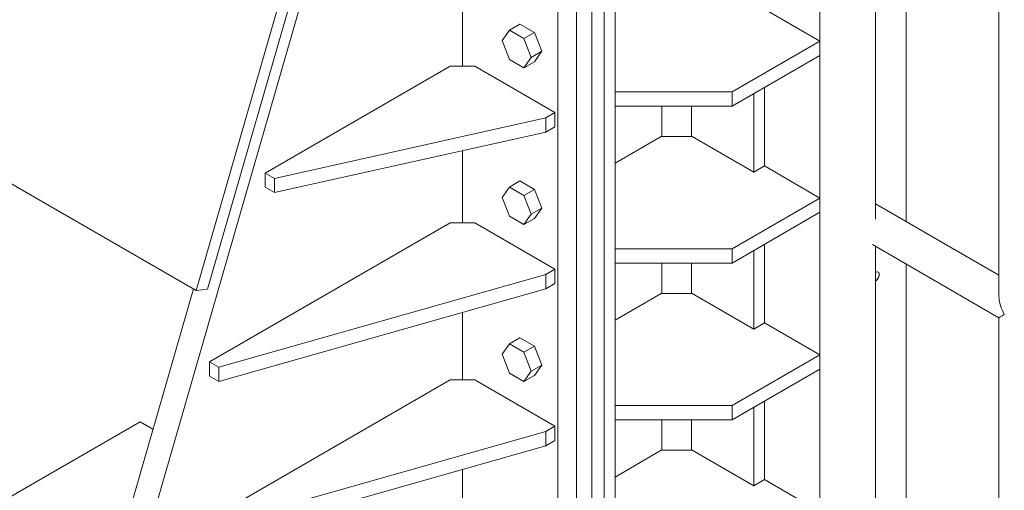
# Model space of a CAD drawing. Header units: millimetres. Extents: x 450 to 25135, y 150 to 17673.
# Tile 332 of 463: x 19429 to 20558, y 8745 to 9284. Entities that reach past the tile are written whole.
import ezdxf

# ---------------------------------------------------------------- set-up
doc = ezdxf.new("R2010")
doc.units = ezdxf.units.MM
doc.linetypes.add('SLD-Centrada-doble', pattern=[12.7, 6.35, -1.27, 1.27, -1.27, 1.27, -1.27])
doc.linetypes.add('SLD-Continua', pattern=[0])
doc.layers.add('OCULTA', color=8, linetype='SLD-Continua')

msp = doc.modelspace()

# ---------------------------------------------------------------- linework, layer by layer
at = {"layer": 'OCULTA', "linetype": 'SLD-Continua', "lineweight": 18, "ltscale": 30}
for p, q in [((20410.2, 9055.4), (20410.2, 10008)), ((20410.2, 9055.4), (20410.2, 10008)), ((20410.2, 9055.4), (20410.2, 10008)), ((20346.5, 7915.8), (20346.5, 9971.2)), ((20346.5, 7915.8), (20346.5, 9971.2)), ((20346.5, 7915.8), (20346.5, 9971.2)), ((20099, 7846.4), (20099, 9901.9)), ((20099, 7846.4), (20099, 9901.9)), ((20099, 7846.4), (20099, 9901.9)), ((20099, 7846.4), (20099, 9901.9)), ((20099, 7846.4), (20099, 9901.9)), ((20111.4, 7853.5), (20111.4, 9894.7)), ((20111.4, 7853.5), (20111.4, 9894.7)), ((20111.4, 7853.5), (20111.4, 9894.7)), ((20111.4, 7853.5), (20111.4, 9894.7)), ((20111.4, 7853.5), (20111.4, 9894.7)), ((20067.2, 8436.4), (20067.2, 9689.9)), ((20067.2, 8436.4), (20067.2, 9689.9)), ((20067.2, 8436.4), (20067.2, 9689.9)), ((20067.2, 8436.4), (20067.2, 9689.9)), ((20067.2, 8436.4), (20067.2, 9689.9)), ((20084.9, 8446.6), (20084.9, 9700.2)), ((20084.9, 8446.6), (20084.9, 9700.2)), ((20084.9, 8446.6), (20084.9, 9700.2)), ((20084.9, 8446.6), (20084.9, 9700.2)), ((20084.9, 8446.6), (20084.9, 9700.2)), ((20551.7, 9679.6), (20551.7, 8966.7)), ((19631, 8973.4), (19827.8, 9655.8)), ((19644.2, 8975), (19840.9, 9657.3)), ((20067.2, 8477.2), (20067.2, 9649.1)), ((20046, 8465), (20046, 9636.9)), ((20445.5, 9052.4), (20445.5, 9418.3)), ((20445.5, 9052.4), (20445.5, 9418.3)), ((20445.5, 9052.4), (20445.5, 9418.3)), ((19936.4, 9318.8), (19936.4, 9230.6)), ((19513.9, 8480.3), (19752.6, 9307.9)), ((20282.9, 9295.9), (20346.5, 9259.1)), ((20282.9, 9295.9), (20346.5, 9259.1)), ((20282.9, 9295.9), (20346.5, 9259.1)), ((20282.9, 9295.9), (20346.5, 9259.1)), ((20282.9, 9295.9), (20346.5, 9259.1)), ((19990.3, 9271.8), (19981.9, 9259.8)), ((20002.3, 9278.7), (19990.3, 9271.8)), ((20007, 9262.1), (19990.3, 9271.8)), ((20019, 9269), (20002.3, 9278.7)), ((19981.9, 9259.8), (19990.3, 9238.3)), ((20019, 9269), (20007, 9262.1)), ((20015.4, 9240.5), (20007, 9262.1)), ((20027.4, 9247.5), (20019, 9269)), ((20346.5, 9259.1), (20245.8, 9201)), ((20346.5, 9259.1), (20245.8, 9201)), ((20346.5, 9259.1), (20245.8, 9201)), ((20346.5, 9259.1), (20245.8, 9201)), ((20346.5, 9259.1), (20245.8, 9201)), ((20346.5, 9259.1), (20346.5, 9242.8)), ((20346.5, 9259.1), (20346.5, 9242.8)), ((20346.5, 9259.1), (20346.5, 9242.8)), ((20346.5, 9259.1), (20346.5, 9242.8)), ((20346.5, 9259.1), (20346.5, 9242.8)), ((19990.3, 9238.3), (20007, 9228.6)), ((20007, 9228.6), (20015.4, 9240.5)), ((20027.4, 9247.5), (20015.4, 9240.5)), ((20019, 9235.6), (20027.4, 9247.5)), ((20346.5, 9242.8), (20245.8, 9184.6)), ((20346.5, 9242.8), (20245.8, 9184.6)), ((20346.5, 9242.8), (20245.8, 9184.6)), ((20346.5, 9242.8), (20245.8, 9184.6)), ((20346.5, 9242.8), (20245.8, 9184.6)), ((19922.3, 9230.6), (19710.1, 9108.1)), ((19950.5, 9230.6), (19922.3, 9230.6)), ((20042.5, 9177.5), (19950.5, 9230.6)), ((20019, 9235.6), (20007, 9228.6)), ((20282.9, 9116.2), (20282.9, 9206.1)), ((20282.9, 9116.2), (20282.9, 9206.1)), ((20282.9, 9116.2), (20282.9, 9206.1)), ((20282.9, 9116.2), (20282.9, 9206.1)), ((20282.9, 9116.2), (20282.9, 9206.1)), ((20245.8, 9201), (20111.4, 9201)), ((20245.8, 9201), (20111.4, 9201)), ((20245.8, 9201), (20111.4, 9201)), ((20245.8, 9201), (20111.4, 9201)), ((20245.8, 9201), (20111.4, 9201)), ((20245.8, 9201), (20245.8, 9184.6)), ((20245.8, 9201), (20245.8, 9184.6)), ((20245.8, 9201), (20245.8, 9184.6)), ((20245.8, 9201), (20245.8, 9184.6)), ((20245.8, 9201), (20245.8, 9184.6)), ((20270.5, 9109.1), (20270.5, 9198.9)), ((20270.5, 9109.1), (20270.5, 9198.9)), ((20270.5, 9109.1), (20270.5, 9198.9)), ((20270.5, 9109.1), (20270.5, 9198.9)), ((20270.5, 9109.1), (20270.5, 9198.9)), ((20245.8, 9184.6), (20111.4, 9184.6)), ((20245.8, 9184.6), (20111.4, 9184.6)), ((20245.8, 9184.6), (20111.4, 9184.6)), ((20245.8, 9184.6), (20111.4, 9184.6)), ((20245.8, 9184.6), (20111.4, 9184.6)), ((19720.7, 9102), (20031.9, 9171.4)), ((20031.9, 9171.4), (20042.5, 9177.5)), ((20031.9, 9155.1), (20031.9, 9171.4)), ((20042.5, 9161.2), (20042.5, 9177.5)), ((20031.9, 9155.1), (20042.5, 9161.2)), ((19720.7, 9085.7), (20031.9, 9155.1)), ((20111.4, 9119.3), (20164.4, 9149.9)), ((20111.4, 9119.3), (20164.4, 9149.9)), ((20111.4, 9119.3), (20164.4, 9149.9)), ((20111.4, 9119.3), (20164.4, 9149.9)), ((20111.4, 9119.3), (20164.4, 9149.9)), ((20164.4, 9149.9), (20199.8, 9149.9)), ((20164.4, 9149.9), (20199.8, 9149.9)), ((20164.4, 9149.9), (20199.8, 9149.9)), ((20164.4, 9149.9), (20199.8, 9149.9)), ((20164.4, 9149.9), (20199.8, 9149.9)), ((20199.8, 9149.9), (20270.5, 9109.1)), ((20199.8, 9149.9), (20270.5, 9109.1)), ((20199.8, 9149.9), (20270.5, 9109.1)), ((20199.8, 9149.9), (20270.5, 9109.1)), ((20199.8, 9149.9), (20270.5, 9109.1)), ((19362.3, 9128.5), (19631, 8973.4)), ((19936.4, 9133.8), (19936.4, 9050.9)), ((20270.5, 9109.1), (20282.9, 9116.2)), ((20270.5, 9109.1), (20282.9, 9116.2)), ((20270.5, 9109.1), (20282.9, 9116.2)), ((20270.5, 9109.1), (20282.9, 9116.2)), ((20270.5, 9109.1), (20282.9, 9116.2)), ((20282.9, 9116.2), (20346.5, 9079.5)), ((20282.9, 9116.2), (20346.5, 9079.5)), ((20282.9, 9116.2), (20346.5, 9079.5)), ((20282.9, 9116.2), (20346.5, 9079.5)), ((20282.9, 9116.2), (20346.5, 9079.5)), ((19710.1, 9108.1), (19720.7, 9102)), ((19710.1, 9091.8), (19710.1, 9108.1)), ((19720.7, 9085.7), (19720.7, 9102)), ((19710.1, 9091.8), (19720.7, 9085.7)), ((19990.3, 9092.1), (19981.9, 9080.2)), ((20002.3, 9099), (19990.3, 9092.1)), ((20007, 9082.4), (19990.3, 9092.1)), ((20019, 9089.4), (20002.3, 9099)), ((19981.9, 9080.2), (19990.3, 9058.6)), ((20019, 9089.4), (20007, 9082.4)), ((20015.4, 9060.9), (20007, 9082.4)), ((20027.4, 9067.8), (20019, 9089.4)), ((20346.5, 9079.5), (20245.8, 9021.3)), ((20346.5, 9079.5), (20245.8, 9021.3)), ((20346.5, 9079.5), (20245.8, 9021.3)), ((20346.5, 9079.5), (20245.8, 9021.3)), ((20346.5, 9079.5), (20245.8, 9021.3)), ((20346.5, 9079.5), (20346.5, 9063.1)), ((20346.5, 9079.5), (20346.5, 9063.1)), ((20346.5, 9079.5), (20346.5, 9063.1)), ((20346.5, 9079.5), (20346.5, 9063.1)), ((20346.5, 9079.5), (20346.5, 9063.1)), ((20551.7, 8991.1), (20410.2, 9072.8)), ((19990.3, 9058.6), (20007, 9049)), ((20007, 9049), (20015.4, 9060.9)), ((20027.4, 9067.8), (20015.4, 9060.9)), ((20019, 9055.9), (20027.4, 9067.8)), ((20346.5, 9063.1), (20245.8, 9005)), ((20346.5, 9063.1), (20245.8, 9005)), ((20346.5, 9063.1), (20245.8, 9005)), ((20346.5, 9063.1), (20245.8, 9005)), ((20346.5, 9063.1), (20245.8, 9005)), ((19922.3, 9050.9), (19646.5, 8891.7)), ((19950.5, 9050.9), (19922.3, 9050.9)), ((20042.5, 8997.9), (19950.5, 9050.9)), ((20019, 9055.9), (20007, 9049)), ((20282.9, 8936.5), (20282.9, 9026.4)), ((20282.9, 8936.5), (20282.9, 9026.4)), ((20282.9, 8936.5), (20282.9, 9026.4)), ((20282.9, 8936.5), (20282.9, 9026.4)), ((20282.9, 8936.5), (20282.9, 9026.4)), ((20406.7, 9026.1), (20551.7, 8942.4)), ((20410.2, 7918.9), (20410.2, 9024.1)), ((20410.2, 7918.9), (20410.2, 9024.1)), ((20410.2, 7918.9), (20410.2, 9024.1)), ((20245.8, 9021.3), (20111.4, 9021.3)), ((20245.8, 9021.3), (20111.4, 9021.3)), ((20245.8, 9021.3), (20111.4, 9021.3)), ((20245.8, 9021.3), (20111.4, 9021.3)), ((20245.8, 9021.3), (20111.4, 9021.3)), ((20245.8, 9021.3), (20245.8, 9005)), ((20245.8, 9021.3), (20245.8, 9005)), ((20245.8, 9021.3), (20245.8, 9005)), ((20245.8, 9021.3), (20245.8, 9005)), ((20245.8, 9021.3), (20245.8, 9005)), ((20270.5, 8929.4), (20270.5, 9019.3)), ((20270.5, 8929.4), (20270.5, 9019.3)), ((20270.5, 8929.4), (20270.5, 9019.3)), ((20270.5, 8929.4), (20270.5, 9019.3)), ((20270.5, 8929.4), (20270.5, 9019.3)), ((20245.8, 9005), (20111.4, 9005)), ((20245.8, 9005), (20111.4, 9005)), ((20245.8, 9005), (20111.4, 9005)), ((20245.8, 9005), (20111.4, 9005)), ((20245.8, 9005), (20111.4, 9005)), ((20445.5, 8724.1), (20445.5, 9003.7)), ((20445.5, 8724.1), (20445.5, 9003.7)), ((20445.5, 8724.1), (20445.5, 9003.7)), ((19657.1, 8885.6), (20031.9, 8991.7)), ((20031.9, 8991.7), (20042.5, 8997.9)), ((20031.9, 8975.4), (20031.9, 8991.7)), ((20042.5, 8981.5), (20042.5, 8997.9)), ((20031.9, 8975.4), (20042.5, 8981.5)), ((19489.1, 8494.6), (19627.8, 8975.3)), ((19631, 8973.4), (19644.2, 8975)), ((19657.1, 8869.3), (20031.9, 8975.4)), ((20111.4, 8939.6), (20164.4, 8970.2)), ((20111.4, 8939.6), (20164.4, 8970.2)), ((20111.4, 8939.6), (20164.4, 8970.2)), ((20111.4, 8939.6), (20164.4, 8970.2)), ((20111.4, 8939.6), (20164.4, 8970.2)), ((20164.4, 8970.2), (20199.8, 8970.2)), ((20164.4, 8970.2), (20199.8, 8970.2)), ((20164.4, 8970.2), (20199.8, 8970.2)), ((20164.4, 8970.2), (20199.8, 8970.2)), ((20164.4, 8970.2), (20199.8, 8970.2)), ((20199.8, 8970.2), (20270.5, 8929.4)), ((20199.8, 8970.2), (20270.5, 8929.4)), ((20199.8, 8970.2), (20270.5, 8929.4)), ((20199.8, 8970.2), (20270.5, 8929.4)), ((20199.8, 8970.2), (20270.5, 8929.4)), ((19936.4, 8948.4), (19936.4, 8871.2)), ((20270.5, 8929.4), (20282.9, 8936.5)), ((20270.5, 8929.4), (20282.9, 8936.5)), ((20270.5, 8929.4), (20282.9, 8936.5)), ((20270.5, 8929.4), (20282.9, 8936.5)), ((20270.5, 8929.4), (20282.9, 8936.5)), ((20282.9, 8936.5), (20346.5, 8899.8)), ((20282.9, 8936.5), (20346.5, 8899.8)), ((20282.9, 8936.5), (20346.5, 8899.8)), ((20282.9, 8936.5), (20346.5, 8899.8)), ((20282.9, 8936.5), (20346.5, 8899.8)), ((20551.7, 8942.4), (20551.7, 7892.9)), ((19990.3, 8912.4), (19981.9, 8900.5)), ((20002.3, 8919.4), (19990.3, 8912.4)), ((20007, 8902.8), (19990.3, 8912.4)), ((20019, 8909.7), (20002.3, 8919.4)), ((19981.9, 8900.5), (19990.3, 8879)), ((20019, 8909.7), (20007, 8902.8)), ((20015.4, 8881.2), (20007, 8902.8)), ((20027.4, 8888.1), (20019, 8909.7)), ((20346.5, 8899.8), (20245.8, 8841.7)), ((20346.5, 8899.8), (20245.8, 8841.7)), ((20346.5, 8899.8), (20245.8, 8841.7)), ((20346.5, 8899.8), (20245.8, 8841.7)), ((20346.5, 8899.8), (20245.8, 8841.7)), ((20346.5, 8899.8), (20346.5, 8883.5)), ((20346.5, 8899.8), (20346.5, 8883.5)), ((20346.5, 8899.8), (20346.5, 8883.5)), ((20346.5, 8899.8), (20346.5, 8883.5)), ((20346.5, 8899.8), (20346.5, 8883.5)), ((19646.5, 8891.7), (19657.1, 8885.6)), ((19646.5, 8875.4), (19646.5, 8891.7)), ((20027.4, 8888.1), (20015.4, 8881.2)), ((20019, 8876.2), (20027.4, 8888.1)), ((19657.1, 8869.3), (19657.1, 8885.6)), ((19990.3, 8879), (20007, 8869.3)), ((20007, 8869.3), (20015.4, 8881.2)), ((20019, 8876.2), (20007, 8869.3)), ((20346.5, 8883.5), (20245.8, 8825.3)), ((20346.5, 8883.5), (20245.8, 8825.3)), ((20346.5, 8883.5), (20245.8, 8825.3)), ((20346.5, 8883.5), (20245.8, 8825.3)), ((20346.5, 8883.5), (20245.8, 8825.3)), ((19646.5, 8875.4), (19657.1, 8869.3)), ((19922.3, 8871.2), (19646.5, 8712.1)), ((19950.5, 8871.2), (19922.3, 8871.2)), ((20042.5, 8818.2), (19950.5, 8871.2)), ((20282.9, 8756.9), (20282.9, 8846.7)), ((20282.9, 8756.9), (20282.9, 8846.7)), ((20282.9, 8756.9), (20282.9, 8846.7)), ((20282.9, 8756.9), (20282.9, 8846.7)), ((20282.9, 8756.9), (20282.9, 8846.7)), ((20245.8, 8841.7), (20111.4, 8841.7)), ((20245.8, 8841.7), (20111.4, 8841.7)), ((20245.8, 8841.7), (20111.4, 8841.7)), ((20245.8, 8841.7), (20111.4, 8841.7)), ((20245.8, 8841.7), (20111.4, 8841.7)), ((20245.8, 8841.7), (20245.8, 8825.3)), ((20245.8, 8841.7), (20245.8, 8825.3)), ((20245.8, 8841.7), (20245.8, 8825.3)), ((20245.8, 8841.7), (20245.8, 8825.3)), ((20245.8, 8841.7), (20245.8, 8825.3)), ((20270.5, 8749.7), (20270.5, 8839.6)), ((20270.5, 8749.7), (20270.5, 8839.6)), ((20270.5, 8749.7), (20270.5, 8839.6)), ((20270.5, 8749.7), (20270.5, 8839.6)), ((20270.5, 8749.7), (20270.5, 8839.6)), ((19312.4, 8676.3), (19566.9, 8823.3)), ((19566.9, 8823.3), (19581.5, 8814.9)), ((20245.8, 8825.3), (20111.4, 8825.3)), ((20245.8, 8825.3), (20111.4, 8825.3)), ((20245.8, 8825.3), (20111.4, 8825.3)), ((20245.8, 8825.3), (20111.4, 8825.3)), ((20245.8, 8825.3), (20111.4, 8825.3)), ((19657.1, 8706), (20031.9, 8812.1)), ((20031.9, 8812.1), (20042.5, 8818.2)), ((20031.9, 8795.7), (20031.9, 8812.1)), ((20042.5, 8801.9), (20042.5, 8818.2)), ((20031.9, 8795.7), (20042.5, 8801.9)), ((19657.1, 8689.6), (20031.9, 8795.7)), ((20111.4, 8759.9), (20164.4, 8790.5)), ((20111.4, 8759.9), (20164.4, 8790.5)), ((20111.4, 8759.9), (20164.4, 8790.5)), ((20111.4, 8759.9), (20164.4, 8790.5)), ((20111.4, 8759.9), (20164.4, 8790.5)), ((20164.4, 8790.5), (20199.8, 8790.5)), ((20164.4, 8790.5), (20199.8, 8790.5)), ((20164.4, 8790.5), (20199.8, 8790.5)), ((20164.4, 8790.5), (20199.8, 8790.5)), ((20164.4, 8790.5), (20199.8, 8790.5)), ((20199.8, 8790.5), (20270.5, 8749.7)), ((20199.8, 8790.5), (20270.5, 8749.7)), ((20199.8, 8790.5), (20270.5, 8749.7)), ((20199.8, 8790.5), (20270.5, 8749.7)), ((20199.8, 8790.5), (20270.5, 8749.7)), ((19936.4, 8768.7), (19936.4, 8691.6)), ((20270.5, 8749.7), (20282.9, 8756.9)), ((20270.5, 8749.7), (20282.9, 8756.9)), ((20270.5, 8749.7), (20282.9, 8756.9)), ((20270.5, 8749.7), (20282.9, 8756.9)), ((20270.5, 8749.7), (20282.9, 8756.9)), ((20282.9, 8756.9), (20346.5, 8720.1)), ((20282.9, 8756.9), (20346.5, 8720.1)), ((20282.9, 8756.9), (20346.5, 8720.1)), ((20282.9, 8756.9), (20346.5, 8720.1)), ((20282.9, 8756.9), (20346.5, 8720.1))]:
    msp.add_line(p, q, dxfattribs=at)
at = {"layer": 'OCULTA', "linetype": 'SLD-Centrada-doble', "lineweight": 18, "ltscale": 30}
for p, q in [((20165.1, 9149.9), (20165.1, 9184.6)), ((20165.1, 9149.9), (20165.1, 9184.6)), ((20165.1, 9149.9), (20165.1, 9184.6)), ((20165.1, 9149.9), (20165.1, 9184.6)), ((20165.1, 9149.9), (20165.1, 9184.6)), ((20199.1, 9149.9), (20199.1, 9184.6)), ((20199.1, 9149.9), (20199.1, 9184.6)), ((20199.1, 9149.9), (20199.1, 9184.6)), ((20199.1, 9149.9), (20199.1, 9184.6)), ((20199.1, 9149.9), (20199.1, 9184.6)), ((20165.1, 8970.2), (20165.1, 9005)), ((20165.1, 8970.2), (20165.1, 9005)), ((20165.1, 8970.2), (20165.1, 9005)), ((20165.1, 8970.2), (20165.1, 9005)), ((20165.1, 8970.2), (20165.1, 9005)), ((20199.1, 8970.2), (20199.1, 9005)), ((20199.1, 8970.2), (20199.1, 9005)), ((20199.1, 8970.2), (20199.1, 9005)), ((20199.1, 8970.2), (20199.1, 9005)), ((20199.1, 8970.2), (20199.1, 9005)), ((20165.1, 8790.5), (20165.1, 8825.3)), ((20165.1, 8790.5), (20165.1, 8825.3)), ((20165.1, 8790.5), (20165.1, 8825.3)), ((20165.1, 8790.5), (20165.1, 8825.3)), ((20165.1, 8790.5), (20165.1, 8825.3)), ((20199.1, 8790.5), (20199.1, 8825.3)), ((20199.1, 8790.5), (20199.1, 8825.3)), ((20199.1, 8790.5), (20199.1, 8825.3)), ((20199.1, 8790.5), (20199.1, 8825.3)), ((20199.1, 8790.5), (20199.1, 8825.3))]:
    msp.add_line(p, q, dxfattribs=at)
at = {"layer": 'OCULTA', "linetype": 'SLD-Continua', "lineweight": 18, "ltscale": 30, "flags": 128}
for points in [[(20414.4, 8992), (20414.3, 8993.1), (20413.9, 8994), (20413.2, 8994.7), (20412.4, 8995), (20411.5, 8994.9), (20410.4, 8994.6), (20410.1, 8994.4)], [(20410.1, 8994.4), (20410.4, 8994.6), (20411.5, 8994.9), (20412.4, 8995), (20413.2, 8994.7), (20413.9, 8994), (20414.3, 8993.1), (20414.4, 8992), (20414.3, 8990.7), (20413.9, 8989.3), (20413.2, 8987.9), (20412.4, 8986.7), (20411.5, 8985.6), (20410.4, 8984.8), (20410.2, 8984.6), (20410.4, 8984.8), (20411.5, 8985.6), (20412.4, 8986.7), (20413.2, 8987.9), (20413.9, 8989.3), (20414.3, 8990.7), (20414.4, 8992), (20414.3, 8993.1), (20413.9, 8994), (20413.2, 8994.7), (20412.4, 8995), (20411.5, 8994.9), (20410.4, 8994.6), (20410.1, 8994.4)], [(20414.4, 8992), (20414.3, 8993.1), (20413.9, 8994), (20413.4, 8994.6), (20412.6, 8995), (20411.7, 8995), (20410.7, 8994.7), (20410.2, 8994.4)], [(20410.2, 8994.4), (20410.7, 8994.7), (20411.7, 8995), (20412.6, 8995), (20413.4, 8994.6), (20413.9, 8994), (20414.3, 8993.1), (20414.4, 8992), (20414.3, 8990.7), (20413.9, 8989.4), (20413.4, 8988.1), (20412.6, 8986.9), (20411.7, 8985.8), (20410.7, 8984.9), (20410.2, 8984.6), (20410.7, 8984.9), (20411.7, 8985.8), (20412.6, 8986.9), (20413.4, 8988.1), (20413.9, 8989.4), (20414.3, 8990.7), (20414.4, 8992), (20414.3, 8993.1), (20413.9, 8994), (20413.4, 8994.6), (20412.6, 8995), (20411.7, 8995), (20410.7, 8994.7), (20410.2, 8994.4)]]:
    msp.add_lwpolyline(points, dxfattribs=at)
at = {"layer": 'OCULTA', "linetype": 'SLD-Continua', "lineweight": 18, "ltscale": 900}
for radius, start, end in [(9.17, 302.3298, 357.6702), (9.13, 302.4277, 357.7101)]:
    msp.add_arc((20405.3, 8992.3), radius, start, end, dxfattribs=at)
for major_axis, ratio, start_param, end_param in [((-14.9, 25.8), 0.577299, 0.785265, 1.570663), ((21.1, 12.2), 0.000231, 2.356061, 3.141459)]:
    msp.add_ellipse((20572.8, 8954.6), major_axis=major_axis, ratio=ratio, start_param=start_param, end_param=end_param, dxfattribs=at)

doc.saveas('drawing.dxf')
